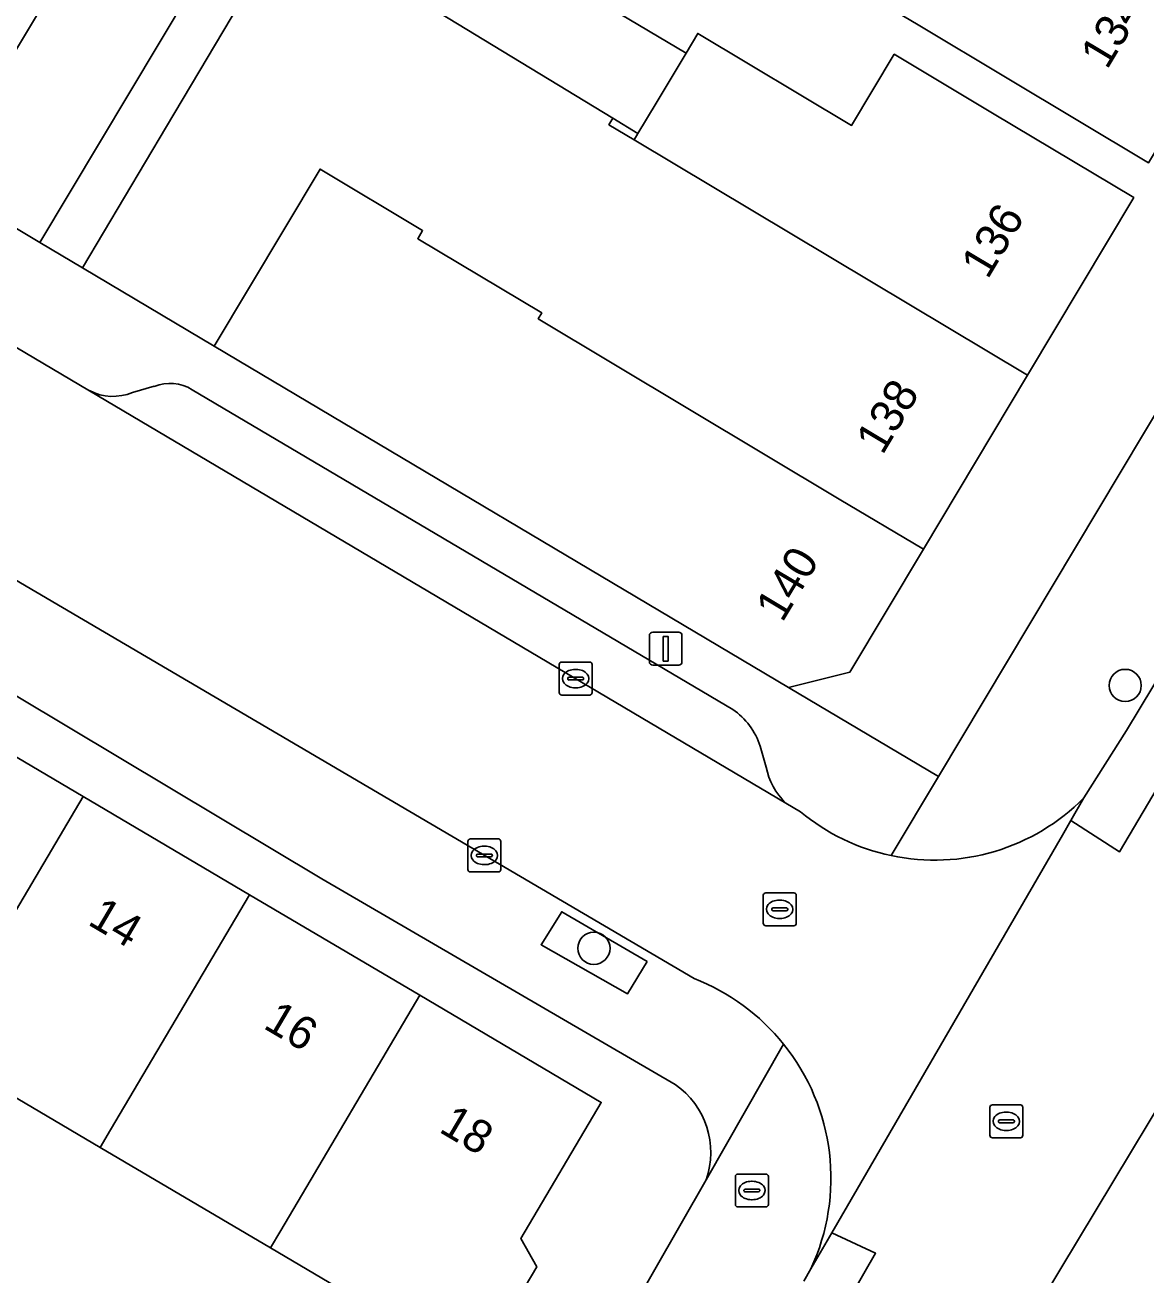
# Model space of a CAD drawing. Extents: x 160349 to 161355, y 381727 to 382854.
# Drawn here: x 160744.66 to 160778.71, y 382168.97 to 382206.95 of the extents above; entities that cross this region are included whole.
import ezdxf

# ---------------------------------------------------------------- set-up
doc = ezdxf.new("R2010")
doc.units = 0
for name, color, linetype in [('IMGEO_Boom', 7, 'Continuous'), ('IMGEO_Brandkraan', 7, 'Continuous'), ('IMGEO_Erf', 7, 'Continuous'), ('IMGEO_Groenvoorziening', 7, 'Continuous'), ('IMGEO_Kolk', 7, 'Continuous'), ('IMGEO_Lichtmast', 7, 'Continuous'), ('IMGEO_Pand', 7, 'Continuous'), ('IMGEO_Pand_nummerreeks', 7, 'Continuous'), ('IMGEO_Parkeervlak_open', 7, 'Continuous'), ('IMGEO_Rijbaan_lokaal_gesloten', 7, 'Continuous'), ('IMGEO_Rijbaan_lokaal_open', 7, 'Continuous'), ('IMGEO_Rioolput', 7, 'Continuous'), ('IMGEO_Voetpad_open', 7, 'Continuous')]:
    doc.layers.add(name, color=color, linetype=linetype)

msp = doc.modelspace()

# ---------------------------------------------------------------- linework, layer by layer
at = {"layer": 'IMGEO_Boom'}
for centre in [(160778.076, 382186.88), (160761.939, 382178.893)]:
    msp.add_circle(centre, 0.489, dxfattribs=at)
at = {"layer": 'IMGEO_Brandkraan'}
for p, q in [((160766.237, 382171.108), (160766.237, 382171.96)), ((160766.312, 382172.034), (160767.164, 382172.034)), ((160766.725, 382171.814), (160766.75, 382171.814)), ((160767.238, 382171.96), (160767.238, 382171.108)), ((160766.496, 382171.528), (160766.496, 382171.54)), ((160766.934, 382171.491), (160766.536, 382171.491)), ((160766.539, 382171.577), (160766.937, 382171.577)), ((160766.98, 382171.54), (160766.98, 382171.528)), ((160767.164, 382171.034), (160766.312, 382171.034)), ((160766.748, 382171.254), (160766.723, 382171.254))]:
    msp.add_line(p, q, dxfattribs=at)
for points in [[(160766.237, 382171.108), (160766.237, 382171.96)], [(160766.312, 382172.034), (160767.164, 382172.034)], [(160767.238, 382171.96), (160767.238, 382171.108)], [(160767.164, 382171.034), (160766.312, 382171.034)]]:
    msp.add_lwpolyline(points, dxfattribs=at)
for centre, radius, start, end in [((160766.314, 382171.958), 0.0765, 91.552, 178.448), ((160766.314, 382171.958), 0.0765, 91.552, 178.448), ((160767.162, 382171.958), 0.0765, 1.552, 88.448), ((160767.162, 382171.958), 0.0765, 1.552, 88.448), ((160766.536, 382171.537), 0.0403, 85.8775, 175.7526), ((160766.533, 382171.527), 0.0366, 178.938, 274.7102), ((160766.937, 382171.534), 0.043, 264.8664, 352.4533), ((160766.941, 382171.539), 0.0386, 1.7309, 96.639), ((160766.314, 382171.11), 0.0765, 181.552, 268.448), ((160766.314, 382171.11), 0.0765, 181.552, 268.448), ((160767.162, 382171.11), 0.0765, 271.552, 358.448), ((160767.162, 382171.11), 0.0765, 271.552, 358.448)]:
    msp.add_arc(centre, radius, start, end, dxfattribs=at)
for centre, major_axis, ratio, start_param, end_param in [((160766.724, 382171.534), (-0.387, 0.002), 0.722429, 4.712389, 7.853982), ((160766.749, 382171.534), (-0.39, 0.002), 0.717154, 1.570796, 4.712389)]:
    msp.add_ellipse(centre, major_axis=major_axis, ratio=ratio, start_param=start_param, end_param=end_param, dxfattribs=at)
at = {"layer": 'IMGEO_Erf'}
for points in [[(160761.313, 382208.139), (160764.737, 382206.09), (160765.095, 382206.689), (160769.767, 382203.894), (160771.061, 382206.058), (160774.047, 382204.271), (160778.338, 382201.704), (160775.107, 382196.304), (160771.946, 382191.02), (160769.713, 382187.288), (160767.853, 382186.821), (160772.407, 382184.113), (160794.573, 382221.181)], [(160733.703, 382207.143), (160741.994, 382202.203), (160746.544, 382209.809)], [(160781.915, 382207.991), (160781.273, 382206.918), (160782.047, 382206.482), (160782.296, 382205.652), (160781.107, 382203.64), (160780.279, 382203.438), (160779.466, 382203.898), (160778.785, 382202.76), (160774.494, 382205.327), (160771.787, 382206.947), (160768.599, 382208.851)], [(160753.672, 382181), (160729.043, 382195.747), (160715.083, 382203.827), (160709.392, 382207.077), (160709.17, 382207.204), (160704.182, 382195.187), (160704.52, 382195.053), (160704.095, 382194.002), (160703.753, 382194.152), (160700.055, 382185.243)], [(160741.246, 382186.566), (160746.422, 382183.508), (160751.48, 382180.52), (160756.653, 382177.465), (160762.164, 382174.209), (160759.72, 382170.072), (160760.201, 382169.219), (160759.077, 382167.316)], [(160764.411, 382174.753), (160753.672, 382181)], [(160754.116, 382168.602), (160752.111, 382169.787), (160746.938, 382172.842), (160741.879, 382175.831)], [(160758.992, 382160.743), (160765.349, 382171.856)]]:
    msp.add_lwpolyline(points, dxfattribs=at)
msp.add_lwpolyline([(160762.515, 382204.115), (160762.395, 382203.914), (160763.161, 382203.455), (160763.278, 382203.651)], close=True, dxfattribs=at)
msp.add_arc((160762.965, 382172.684), 2.524, 340.8429, 55.0392, dxfattribs=at)
at = {"layer": 'IMGEO_Groenvoorziening'}
msp.add_lwpolyline([(160763.558, 382178.491), (160760.963, 382180.004), (160760.333, 382179.001), (160762.956, 382177.505)], close=True, dxfattribs=at)
at = {"layer": 'IMGEO_Kolk'}
for p, q in [((160760.885, 382186.662), (160760.885, 382187.514)), ((160760.96, 382187.588), (160761.812, 382187.588)), ((160761.373, 382187.368), (160761.398, 382187.368)), ((160761.886, 382187.514), (160761.886, 382186.662)), ((160761.144, 382187.082), (160761.144, 382187.094)), ((160761.582, 382187.045), (160761.184, 382187.045)), ((160761.187, 382187.131), (160761.585, 382187.131)), ((160761.628, 382187.094), (160761.628, 382187.082)), ((160761.812, 382186.588), (160760.96, 382186.588)), ((160761.396, 382186.808), (160761.371, 382186.808)), ((160758.111, 382181.288), (160758.111, 382182.14)), ((160758.186, 382182.214), (160759.038, 382182.214)), ((160758.599, 382181.994), (160758.624, 382181.994)), ((160759.112, 382182.14), (160759.112, 382181.288)), ((160758.37, 382181.708), (160758.37, 382181.72)), ((160758.808, 382181.671), (160758.41, 382181.671)), ((160758.413, 382181.757), (160758.811, 382181.757)), ((160758.854, 382181.72), (160758.854, 382181.708)), ((160759.038, 382181.214), (160758.186, 382181.214)), ((160758.622, 382181.434), (160758.597, 382181.434))]:
    msp.add_line(p, q, dxfattribs=at)
for points in [[(160760.885, 382186.662), (160760.885, 382187.514)], [(160760.96, 382187.588), (160761.812, 382187.588)], [(160761.886, 382187.514), (160761.886, 382186.662)], [(160761.812, 382186.588), (160760.96, 382186.588)], [(160758.111, 382181.288), (160758.111, 382182.14)], [(160758.186, 382182.214), (160759.038, 382182.214)], [(160759.112, 382182.14), (160759.112, 382181.288)], [(160759.038, 382181.214), (160758.186, 382181.214)]]:
    msp.add_lwpolyline(points, dxfattribs=at)
for centre, radius, start, end in [((160760.962, 382187.512), 0.0765, 91.552, 178.448), ((160760.962, 382187.512), 0.0765, 91.552, 178.448), ((160761.81, 382187.512), 0.0765, 1.552, 88.448), ((160761.81, 382187.512), 0.0765, 1.552, 88.448), ((160761.184, 382187.091), 0.0403, 85.8775, 175.7526), ((160761.181, 382187.081), 0.0366, 178.938, 274.7102), ((160761.585, 382187.088), 0.043, 264.8664, 352.4533), ((160761.589, 382187.093), 0.0386, 1.7309, 96.639), ((160760.962, 382186.664), 0.0765, 181.552, 268.448), ((160760.962, 382186.664), 0.0765, 181.552, 268.448), ((160761.81, 382186.664), 0.0765, 271.552, 358.448), ((160761.81, 382186.664), 0.0765, 271.552, 358.448), ((160758.188, 382182.138), 0.0765, 91.552, 178.448), ((160758.188, 382182.138), 0.0765, 91.552, 178.448), ((160759.036, 382182.138), 0.0765, 1.552, 88.448), ((160759.036, 382182.138), 0.0765, 1.552, 88.448), ((160758.41, 382181.717), 0.0403, 85.8775, 175.7526), ((160758.407, 382181.707), 0.0366, 178.938, 274.7102), ((160758.811, 382181.714), 0.043, 264.8664, 352.4533), ((160758.815, 382181.719), 0.0386, 1.7309, 96.639), ((160758.188, 382181.29), 0.0765, 181.552, 268.448), ((160758.188, 382181.29), 0.0765, 181.552, 268.448), ((160759.036, 382181.29), 0.0765, 271.552, 358.448), ((160759.036, 382181.29), 0.0765, 271.552, 358.448)]:
    msp.add_arc(centre, radius, start, end, dxfattribs=at)
for centre, major_axis, ratio, start_param, end_param in [((160761.372, 382187.088), (-0.387, 0.002), 0.722429, 4.712389, 7.853982), ((160761.397, 382187.088), (-0.39, 0.002), 0.717154, 1.570796, 4.712389), ((160758.598, 382181.714), (-0.387, 0.002), 0.722429, 4.712389, 7.853982), ((160758.623, 382181.714), (-0.39, 0.002), 0.717154, 1.570796, 4.712389)]:
    msp.add_ellipse(centre, major_axis=major_axis, ratio=ratio, start_param=start_param, end_param=end_param, dxfattribs=at)
at = {"layer": 'IMGEO_Lichtmast'}
for p, q in [((160763.624, 382187.594), (160763.624, 382188.394)), ((160763.624, 382188.394), (160763.624, 382187.594)), ((160763.724, 382188.494), (160764.514, 382188.494)), ((160764.514, 382188.494), (160763.724, 382188.494)), ((160764.614, 382188.394), (160764.614, 382187.594)), ((160764.614, 382187.594), (160764.614, 382188.394)), ((160764.514, 382187.494), (160763.724, 382187.494)), ((160763.724, 382187.494), (160764.514, 382187.494))]:
    msp.add_line(p, q, dxfattribs=at)
msp.add_lwpolyline([(160764.044, 382188.369), (160764.194, 382188.369), (160764.194, 382187.619), (160764.044, 382187.619), (160764.044, 382188.369)], dxfattribs=at)
for centre, start, end in [((160763.724, 382188.394), 90, 180), ((160763.724, 382188.394), 90, 180), ((160764.514, 382188.394), 0, 90), ((160764.514, 382188.394), 360, 90), ((160763.724, 382187.594), 180, 270), ((160763.724, 382187.594), 180, 270), ((160764.514, 382187.594), 270, 0), ((160764.514, 382187.594), 270, 0)]:
    msp.add_arc(centre, 0.1, start, end, dxfattribs=at)
at = {"layer": 'IMGEO_Pand'}
for points in [[(160771.727, 382214.075), (160771.622, 382213.901), (160771.376, 382213.49), (160770.149, 382211.44), (160768.554, 382212.392), (160767.004, 382209.803), (160768.599, 382208.851), (160771.787, 382206.947), (160774.494, 382205.327), (160778.785, 382202.76), (160779.466, 382203.898), (160780.279, 382203.438), (160781.107, 382203.64), (160782.296, 382205.652), (160782.047, 382206.482), (160781.273, 382206.918), (160781.915, 382207.991)], [(160763.161, 382203.455), (160762.395, 382203.914), (160762.515, 382204.115), (160756.949, 382207.497), (160753.195, 382209.778), (160752.665, 382210.1), (160748.961, 382203.868), (160746.406, 382199.569), (160750.405, 382197.192), (160753.62, 382202.567), (160756.737, 382200.702), (160756.588, 382200.452), (160760.355, 382198.198), (160760.248, 382198.02), (160769.386, 382192.543), (160771.946, 382191.02), (160775.107, 382196.304)], [(160746.544, 382209.809), (160741.994, 382202.203), (160745.108, 382200.341), (160749.658, 382207.947)], [(160756.949, 382207.497), (160762.515, 382204.115), (160763.278, 382203.651), (160763.827, 382204.569), (160764.737, 382206.09), (160761.313, 382208.139), (160760.769, 382208.464), (160757.502, 382208.421)], [(160774.047, 382204.271), (160771.061, 382206.058), (160769.767, 382203.894), (160765.095, 382206.689), (160764.737, 382206.09), (160763.827, 382204.569), (160763.278, 382203.651), (160763.161, 382203.455), (160775.107, 382196.304), (160778.338, 382201.704)], [(160750.405, 382197.192), (160767.853, 382186.821), (160769.713, 382187.288), (160771.946, 382191.02), (160769.386, 382192.543), (160760.248, 382198.02), (160760.355, 382198.198), (160756.588, 382200.452), (160756.737, 382200.702), (160753.62, 382202.567)], [(160741.246, 382186.566), (160737.024, 382179.418), (160736.71, 382178.884), (160741.879, 382175.831), (160742.201, 382176.362), (160746.422, 382183.508)], [(160746.422, 382183.508), (160742.201, 382176.362), (160741.879, 382175.831), (160746.938, 382172.842), (160747.26, 382173.376), (160751.48, 382180.52)], [(160756.653, 382177.465), (160751.48, 382180.52), (160747.26, 382173.376), (160746.938, 382172.842), (160752.111, 382169.787), (160752.434, 382170.322)], [(160756.653, 382177.465), (160752.434, 382170.322), (160752.111, 382169.787), (160754.116, 382168.602), (160753.549, 382167.641), (160757.069, 382165.562), (160758.111, 382167.326), (160759.077, 382167.316), (160760.201, 382169.219), (160759.72, 382170.072), (160762.164, 382174.209)]]:
    msp.add_lwpolyline(points, close=True, dxfattribs=at)
at = {"layer": 'IMGEO_Parkeervlak_open'}
for points in [[(160748.585, 382195.968), (160747.924, 382195.777)], [(160746.617, 382195.836), (160767.769, 382183.306)], [(160766.155, 382186.15), (160749.74, 382195.866)], [(160767.171, 382184.398), (160766.993, 382185.033)]]:
    msp.add_lwpolyline(points, dxfattribs=at)
for centre, radius, start, end in [((160749.06, 382194.759), 1.299, 58.442, 111.4644), ((160747.334, 382197.223), 1.561, 242.6455, 292.1852), ((160764.886, 382184.325), 2.223, 18.5715, 55.1847), ((160769.202, 382184.801), 2.071, 191.2136, 226.1983)]:
    msp.add_arc(centre, radius, start, end, dxfattribs=at)
at = {"layer": 'IMGEO_Rijbaan_lokaal_gesloten'}
for points in [[(160812.989, 382240.37), (160784.239, 382192.537), (160777.906, 382181.828), (160776.425, 382182.776), (160776.168, 382182.334), (160769.164, 382170.249), (160770.494, 382169.628), (160766.428, 382162.546), (160760.731, 382152.677), (160755.42, 382142.776), (160751.633, 382135.727), (160748.813, 382130.153), (160747.076, 382126.71), (160742.756, 382117.768), (160731.871, 382093.997), (160727.444, 382083.882), (160724.887, 382077.653), (160720.494, 382066.374), (160710.123, 382039.204), (160704.275, 382025.25)], [(160798.28, 382218.963), (160786.323, 382199.028), (160781.786, 382191.466), (160779.334, 382187.527), (160778.121, 382185.508), (160776.823, 382183.463), (160776.425, 382182.776), (160777.906, 382181.828), (160784.239, 382192.537), (160812.989, 382240.37)], [(160696.524, 381990.659), (160696.749, 381990.258), (160698.267, 381993.805), (160702.724, 382005.472), (160701.297, 382006.186), (160706.444, 382018.907), (160712.871, 382036.35), (160718.969, 382052.415), (160728.018, 382076.284), (160733.461, 382089.005), (160737.526, 382098.251), (160743.231, 382110.677), (160748.477, 382121.661), (160754.903, 382134.448), (160758.33, 382141.071), (160759.953, 382144.071), (160767.084, 382156.956), (160773.018, 382167.169), (160774.485, 382166.436), (160782.592, 382179.909), (160781.379, 382180.62), (160792.985, 382200.423)], [(160766.428, 382162.546), (160770.494, 382169.628), (160769.164, 382170.249), (160768.528, 382169.151), (160768.313, 382168.781)]]:
    msp.add_lwpolyline(points, dxfattribs=at)
at = {"layer": 'IMGEO_Rijbaan_lokaal_open'}
for points in [[(160680.577, 382231.881), (160679.264, 382228.194), (160684.525, 382225.041), (160684.833, 382224.862), (160688.458, 382222.765), (160691.327, 382221.079), (160701.332, 382215.14), (160701.553, 382215.009), (160706.768, 382211.994), (160725.788, 382200.999), (160764.982, 382177.972)], [(160768.218, 382183.04), (160767.769, 382183.306), (160746.617, 382195.836), (160740.223, 382199.624), (160737.466, 382201.257), (160712.543, 382215.636)], [(160768.528, 382169.151), (160769.164, 382170.249), (160776.168, 382182.334), (160776.425, 382182.776), (160776.823, 382183.463)], [(160782.82, 382180.287), (160782.592, 382179.909), (160774.485, 382166.436)]]:
    msp.add_lwpolyline(points, dxfattribs=at)
for centre, radius, start, end in [((160772.289, 382187.943), 6.373, 258.0242, 315.342), ((160772.289, 382187.939), 6.37, 230.2744, 258.0215), ((160762.637, 382171.913), 6.497, 38.7682, 68.8447), ((160762.63, 382171.903), 6.508, 334.9812, 38.7937)]:
    msp.add_arc(centre, radius, start, end, dxfattribs=at)
at = {"layer": 'IMGEO_Rioolput'}
for p, q in [((160767.083, 382179.652), (160767.083, 382180.504)), ((160767.158, 382180.578), (160768.01, 382180.578)), ((160768.084, 382180.504), (160768.084, 382179.652)), ((160767.342, 382180.072), (160767.342, 382180.084)), ((160767.78, 382180.035), (160767.382, 382180.035)), ((160767.385, 382180.121), (160767.783, 382180.121)), ((160767.571, 382180.358), (160767.596, 382180.358)), ((160767.826, 382180.084), (160767.826, 382180.072)), ((160767.594, 382179.798), (160767.569, 382179.798)), ((160768.01, 382179.578), (160767.158, 382179.578)), ((160773.967, 382173.21), (160773.967, 382174.062)), ((160774.042, 382174.136), (160774.894, 382174.136)), ((160774.968, 382174.062), (160774.968, 382173.21)), ((160774.226, 382173.63), (160774.226, 382173.642)), ((160774.664, 382173.593), (160774.266, 382173.593)), ((160774.269, 382173.679), (160774.667, 382173.679)), ((160774.455, 382173.916), (160774.48, 382173.916)), ((160774.71, 382173.642), (160774.71, 382173.63)), ((160774.478, 382173.356), (160774.453, 382173.356)), ((160774.894, 382173.136), (160774.042, 382173.136))]:
    msp.add_line(p, q, dxfattribs=at)
for points in [[(160767.083, 382179.652), (160767.083, 382180.504)], [(160767.158, 382180.578), (160768.01, 382180.578)], [(160768.084, 382180.504), (160768.084, 382179.652)], [(160768.01, 382179.578), (160767.158, 382179.578)], [(160773.967, 382173.21), (160773.967, 382174.062)], [(160774.042, 382174.136), (160774.894, 382174.136)], [(160774.968, 382174.062), (160774.968, 382173.21)], [(160774.894, 382173.136), (160774.042, 382173.136)]]:
    msp.add_lwpolyline(points, dxfattribs=at)
for centre, radius, start, end in [((160767.16, 382180.502), 0.0765, 91.552, 178.448), ((160767.16, 382180.502), 0.0765, 91.552, 178.448), ((160768.008, 382180.502), 0.0765, 1.552, 88.448), ((160768.008, 382180.502), 0.0765, 1.552, 88.448), ((160767.382, 382180.081), 0.0403, 85.8775, 175.7526), ((160767.379, 382180.071), 0.0366, 178.938, 274.7102), ((160767.783, 382180.078), 0.043, 264.8664, 352.4533), ((160767.787, 382180.083), 0.0386, 1.7309, 96.639), ((160767.16, 382179.654), 0.0765, 181.552, 268.448), ((160767.16, 382179.654), 0.0765, 181.552, 268.448), ((160768.008, 382179.654), 0.0765, 271.552, 358.448), ((160768.008, 382179.654), 0.0765, 271.552, 358.448), ((160774.044, 382174.06), 0.0765, 91.552, 178.448), ((160774.044, 382174.06), 0.0765, 91.552, 178.448), ((160774.892, 382174.06), 0.0765, 1.552, 88.448), ((160774.892, 382174.06), 0.0765, 1.552, 88.448), ((160774.266, 382173.639), 0.0403, 85.8775, 175.7526), ((160774.263, 382173.629), 0.0366, 178.938, 274.7102), ((160774.667, 382173.636), 0.043, 264.8664, 352.4533), ((160774.671, 382173.641), 0.0386, 1.7309, 96.639), ((160774.044, 382173.212), 0.0765, 181.552, 268.448), ((160774.044, 382173.212), 0.0765, 181.552, 268.448), ((160774.892, 382173.212), 0.0765, 271.552, 358.448), ((160774.892, 382173.212), 0.0765, 271.552, 358.448)]:
    msp.add_arc(centre, radius, start, end, dxfattribs=at)
for centre, major_axis, ratio, start_param, end_param in [((160767.57, 382180.078), (-0.387, 0.002), 0.722429, 4.712389, 7.853982), ((160767.595, 382180.078), (-0.39, 0.002), 0.717154, 1.570796, 4.712389), ((160774.454, 382173.636), (-0.387, 0.002), 0.722429, 4.712389, 7.853982), ((160774.479, 382173.636), (-0.39, 0.002), 0.717154, 1.570796, 4.712389)]:
    msp.add_ellipse(centre, major_axis=major_axis, ratio=ratio, start_param=start_param, end_param=end_param, dxfattribs=at)
at = {"layer": 'IMGEO_Voetpad_open'}
for points in [[(160843.818, 382306.679), (160846.821, 382312.974), (160844.409, 382314.087), (160840.283, 382305.069), (160838.339, 382300.821), (160828.746, 382282.08), (160815.558, 382257.479), (160811.234, 382250), (160794.573, 382221.181), (160772.407, 382184.113), (160770.967, 382181.708)], [(160770.967, 382181.708), (160772.407, 382184.113), (160767.853, 382186.821), (160750.405, 382197.192), (160746.406, 382199.569), (160745.108, 382200.341), (160741.994, 382202.203), (160733.703, 382207.143), (160733.877, 382207.518), (160726.577, 382211.201), (160719.061, 382215.207)], [(160725.788, 382200.999), (160706.768, 382211.994), (160706.522, 382211.56), (160705.484, 382209.308), (160709.17, 382207.204), (160709.392, 382207.077), (160715.083, 382203.827), (160729.043, 382195.747), (160753.672, 382181), (160764.411, 382174.753)], [(160764.982, 382177.972), (160725.788, 382200.999)], [(160740.223, 382199.624), (160746.617, 382195.836)], [(160747.924, 382195.777), (160748.585, 382195.968)], [(160749.74, 382195.866), (160766.155, 382186.15)], [(160778.121, 382185.508), (160779.334, 382187.527), (160781.786, 382191.466)], [(160776.823, 382183.463), (160778.121, 382185.508)], [(160766.993, 382185.033), (160767.171, 382184.398)], [(160767.769, 382183.306), (160768.218, 382183.04)], [(160767.703, 382175.981), (160765.349, 382171.856), (160758.992, 382160.743), (160756.826, 382157.451), (160756.792, 382157.399), (160756.045, 382156.042), (160747.407, 382140.352), (160745.107, 382135.731), (160744.029, 382133.564), (160743.443, 382132.387), (160739.877, 382125.223), (160736.181, 382117.303), (160738.22, 382116.368), (160740.196, 382120.555), (160744.083, 382128.529)], [(160765.349, 382171.856), (160767.703, 382175.981)], [(160768.313, 382168.781), (160768.528, 382169.151)]]:
    msp.add_lwpolyline(points, dxfattribs=at)
for points in [[(160752.665, 382210.1), (160753.195, 382209.778), (160756.819, 382215.742), (160759.038, 382219.488), (160757.212, 382220.569), (160757.148, 382220.462), (160757.255, 382220.397), (160754.467, 382215.767), (160754.372, 382215.824), (160751.092, 382210.343), (160749.658, 382207.947), (160745.108, 382200.341), (160746.406, 382199.569), (160748.961, 382203.868)], [(160763.558, 382178.491), (160762.956, 382177.505), (160760.333, 382179.001), (160760.963, 382180.004)]]:
    msp.add_lwpolyline(points, close=True, dxfattribs=at)
for centre, radius, start, end in [((160749.06, 382194.759), 1.299, 58.442, 111.4644), ((160747.334, 382197.223), 1.561, 242.6455, 292.1852), ((160764.886, 382184.325), 2.223, 18.5715, 55.1847), ((160769.202, 382184.801), 2.071, 191.2136, 226.1983), ((160772.289, 382187.943), 6.373, 258.0242, 315.342), ((160772.289, 382187.939), 6.37, 230.2744, 258.0215), ((160762.637, 382171.913), 6.497, 38.7682, 68.8447), ((160762.63, 382171.903), 6.508, 334.9812, 38.7937), ((160762.965, 382172.684), 2.524, 340.8429, 55.0392)]:
    msp.add_arc(centre, radius, start, end, dxfattribs=at)

# ---------------------------------------------------------------- texts
at = {"layer": 'IMGEO_Pand_nummerreeks'}
for s, rotation, p in [('134', 59.1063, (160777.525, 382205.565)), ('136', 59.1063, (160773.898, 382199.193)), ('138', 59.1063, (160770.704, 382193.854)), ('140', 59.1082, (160767.661, 382188.766)), ('14', 329.4291, (160746.529, 382179.635)), ('16', 329.4291, (160751.862, 382176.485)), ('18', 329.4291, (160757.198, 382173.333))]:
    msp.add_text(s, height=1, rotation=rotation, dxfattribs=at).set_placement(p)

doc.saveas('drawing.dxf')
